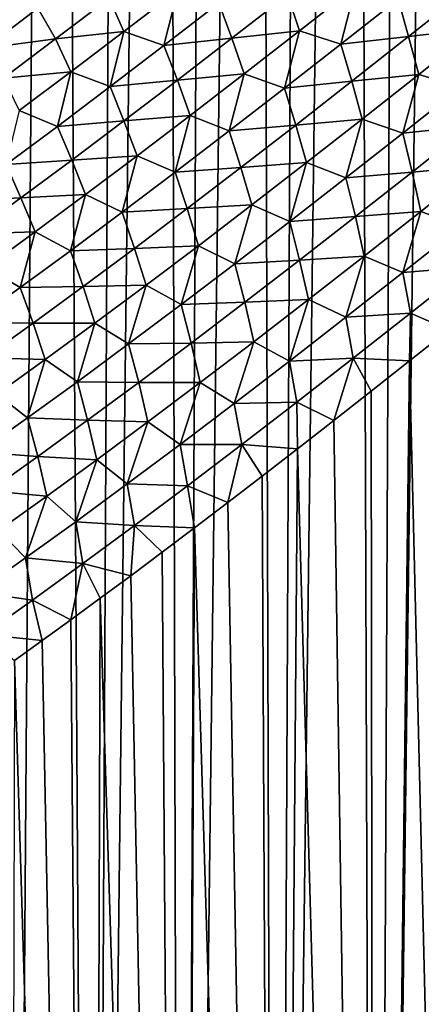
# Model space of a CAD drawing. Header units: metres. Extents: x -105 to 105, y -72 to 59.
# Tile 254 of 414: x -18 to -14, y -24 to -14. Entities that reach past the tile are written whole.
import ezdxf

# ---------------------------------------------------------------- set-up
doc = ezdxf.new("R2010")
doc.units = ezdxf.units.M
doc.layers.add('solid_509431_AD150_SW0001', color=7, linetype='CONTINUOUS')

msp = doc.modelspace()

# ---------------------------------------------------------------- linework, layer by layer
at = {"layer": 'solid_509431_AD150_SW0001'}
for points in [[(-18.081575, 0, -20.464663), (-17.529364, 16.249994, -21.140314), (-17.982124, -45.799999, -20.590265)], [(-17.529364, 16.249994, -21.140314), (-17.149771, -45.799999, -21.575972), (-17.982124, -45.799999, -20.590265)], [(-17.529364, 16.249994, -21.140314), (-16.835339, 16.25, -21.920717), (-17.149771, -45.799999, -21.575972)], [(-16.835339, 16.25, -21.920717), (-16.421524, 16.249998, -22.353836), (-17.149771, -45.799999, -21.575972)], [(-16.421524, 16.249998, -22.353836), (-16.263456, -45.799999, -22.513456), (-17.149771, -45.799999, -21.575972)], [(-16.421524, 16.249998, -22.353836), (-15.975418, 16.25, -22.79648), (-16.263456, -45.799999, -22.513456)], [(-15.510805, 16.25, -23.232782), (-15.325972, -45.799999, -23.399771), (-16.263456, -45.799999, -22.513456)], [(-15.975418, 16.25, -22.79648), (-15.510805, 16.25, -23.232782), (-16.263456, -45.799999, -22.513456)], [(-15.510805, 16.25, -23.232782), (-15.03689, 16.25, -23.653791), (-15.325972, -45.799999, -23.399771)], [(-14.551588, 16.25, -24.06155), (-14.340265, -45.799999, -24.232124), (-15.325972, -45.799999, -23.399771)], [(-15.03689, 16.25, -23.653791), (-14.551588, 16.25, -24.06155), (-15.325972, -45.799999, -23.399771)], [(-14.551588, 16.25, -24.06155), (-14.054948, 16.25, -24.455999), (-14.340265, -45.799999, -24.232124)], [(-13.547767, 16.25, -24.8365), (-13.30944, -45.799999, -25.0079), (-14.340265, -45.799999, -24.232124)], [(-14.054948, 16.25, -24.455999), (-13.547767, 16.25, -24.8365), (-14.340265, -45.799999, -24.232124)], [(-17.953646, -13.71741, 10.785604), (-18.211416, -14.348663, 10.246395), (-17.686472, -13.952106, 10.743439)], [(-16.297791, -13.771561, 11.464484), (-16.979429, -13.852661, 11.114694), (-16.834255, -14.184883, 11.003423)], [(-16.297791, -13.771561, 11.464484), (-16.834255, -14.184883, 11.003423), (-16.434568, -14.323615, 11.133983)], [(-16.297791, -13.771561, 11.464484), (-16.434568, -14.323615, 11.133983), (-15.887816, -13.900914, 11.595568)], [(-15.207553, -13.819972, 11.953674), (-15.088761, -14.178905, 11.881884), (-14.531595, -13.74083, 12.305428)], [(-14.531595, -13.74083, 12.305428), (-15.088761, -14.178905, 11.881884), (-14.67666, -14.30925, 12.053521)], [(-14.531595, -13.74083, 12.305428), (-14.67666, -14.30925, 12.053521), (-14.107533, -13.860021, 12.474938)], [(-14.107533, -13.860021, 12.474938), (-14.003411, -14.23362, 12.427266), (-13.429292, -13.777073, 12.828483)], [(-13.429292, -13.777073, 12.828483), (-14.003411, -14.23362, 12.427266), (-13.332471, -14.157799, 12.79239)], [(-17.686472, -13.952106, 10.743439), (-17.51082, -14.258298, 10.635626), (-16.979429, -13.852661, 11.114694)], [(-16.834255, -14.184883, 11.003423), (-16.979429, -13.852661, 11.114694), (-17.51082, -14.258298, 10.635626)], [(-15.887816, -13.900914, 11.595568), (-16.434568, -14.323615, 11.133983), (-15.759662, -14.250573, 11.511058)], [(-15.887816, -13.900914, 11.595568), (-15.759662, -14.250573, 11.511058), (-15.207553, -13.819972, 11.953674)], [(-15.207553, -13.819972, 11.953674), (-15.759662, -14.250573, 11.511058), (-15.088761, -14.178905, 11.881884)], [(-14.107533, -13.860021, 12.474938), (-14.67666, -14.30925, 12.053521), (-14.003411, -14.23362, 12.427266)], [(-17.686472, -13.952106, 10.743439), (-18.211416, -14.348663, 10.246395), (-17.51082, -14.258298, 10.635626)], [(-16.834255, -14.184883, 11.003423), (-17.51082, -14.258298, 10.635626), (-17.359501, -14.584732, 10.522811)], [(-16.834255, -14.184883, 11.003423), (-17.359501, -14.584732, 10.522811), (-16.970053, -14.732792, 10.652282)], [(-16.834255, -14.184883, 11.003423), (-16.970053, -14.732792, 10.652282), (-16.434568, -14.323615, 11.133983)], [(-15.759662, -14.250573, 11.511058), (-15.63623, -14.605399, 11.438563), (-15.088761, -14.178905, 11.881884)], [(-15.088761, -14.178905, 11.881884), (-15.63623, -14.605399, 11.438563), (-15.236169, -14.746997, 11.611712)], [(-15.088761, -14.178905, 11.881884), (-15.236169, -14.746997, 11.611712), (-14.67666, -14.30925, 12.053521)], [(-14.003411, -14.23362, 12.427266), (-13.90312, -14.611562, 12.391556), (-13.332471, -14.157799, 12.79239)], [(-13.332471, -14.157799, 12.79239), (-13.90312, -14.611562, 12.391556), (-13.484226, -14.737879, 12.598633)], [(-18.211416, -14.348663, 10.246395), (-18.030214, -14.649498, 10.136847), (-17.51082, -14.258298, 10.635626)], [(-17.359501, -14.584732, 10.522811), (-17.51082, -14.258298, 10.635626), (-18.030214, -14.649498, 10.136847)], [(-16.434568, -14.323615, 11.133983), (-16.3013, -14.668638, 11.048486), (-15.759662, -14.250573, 11.511058)], [(-15.759662, -14.250573, 11.511058), (-16.3013, -14.668638, 11.048486), (-15.63623, -14.605399, 11.438563)], [(-14.67666, -14.30925, 12.053521), (-14.568697, -14.679648, 12.005869), (-14.003411, -14.23362, 12.427266)], [(-14.003411, -14.23362, 12.427266), (-14.568697, -14.679648, 12.005869), (-13.90312, -14.611562, 12.391556)], [(-16.434568, -14.323615, 11.133983), (-16.970053, -14.732792, 10.652282), (-16.3013, -14.668638, 11.048486)], [(-14.67666, -14.30925, 12.053521), (-15.236169, -14.746997, 11.611712), (-14.568697, -14.679648, 12.005869)], [(-17.359501, -14.584732, 10.522811), (-18.030214, -14.649498, 10.136847), (-17.872732, -14.970121, 10.022785)], [(-17.359501, -14.584732, 10.522811), (-17.872732, -14.970121, 10.022785), (-17.493462, -15.127437, 10.150583)], [(-17.359501, -14.584732, 10.522811), (-17.493462, -15.127437, 10.150583), (-16.970053, -14.732792, 10.652282)], [(-16.970053, -14.732792, 10.652282), (-16.83172, -15.07322, 10.566014), (-16.3013, -14.668638, 11.048486)], [(-16.3013, -14.668638, 11.048486), (-16.83172, -15.07322, 10.566014), (-16.173306, -15.019424, 10.97547)], [(-16.3013, -14.668638, 11.048486), (-16.173306, -15.019424, 10.97547), (-15.63623, -14.605399, 11.438563)], [(-15.63623, -14.605399, 11.438563), (-16.173306, -15.019424, 10.97547), (-15.785356, -15.17236, 11.14948)], [(-15.63623, -14.605399, 11.438563), (-15.785356, -15.17236, 11.14948), (-15.236169, -14.746997, 11.611712)], [(-15.236169, -14.746997, 11.611712), (-15.124496, -15.114322, 11.564214), (-14.568697, -14.679648, 12.005869)], [(-14.568697, -14.679648, 12.005869), (-15.124496, -15.114322, 11.564214), (-14.465086, -15.054954, 11.970657)], [(-14.568697, -14.679648, 12.005869), (-14.465086, -15.054954, 11.970657), (-13.90312, -14.611562, 12.391556)], [(-13.90312, -14.611562, 12.391556), (-14.465086, -15.054954, 11.970657), (-14.059724, -15.194117, 12.181565)], [(-13.90312, -14.611562, 12.391556), (-14.059724, -15.194117, 12.181565), (-13.484226, -14.737879, 12.598633)], [(-16.970053, -14.732792, 10.652282), (-17.493462, -15.127437, 10.150583), (-16.83172, -15.07322, 10.566014)], [(-15.236169, -14.746997, 11.611712), (-15.785356, -15.17236, 11.14948), (-15.124496, -15.114322, 11.564214)], [(-13.484226, -14.737879, 12.598633), (-14.059724, -15.194117, 12.181565), (-13.394986, -15.127314, 12.586172)], [(-17.872732, -14.970121, 10.022785), (-18.003935, -15.506483, 9.629071), (-17.493462, -15.127437, 10.150583)], [(-17.493462, -15.127437, 10.150583), (-17.350128, -15.463321, 10.06376), (-16.83172, -15.07322, 10.566014)], [(-16.83172, -15.07322, 10.566014), (-17.350128, -15.463321, 10.06376), (-16.699249, -15.420046, 10.492656)], [(-16.83172, -15.07322, 10.566014), (-16.699249, -15.420046, 10.492656), (-16.173306, -15.019424, 10.97547)], [(-16.173306, -15.019424, 10.97547), (-16.699249, -15.420046, 10.492656), (-16.323473, -15.584388, 10.666843)], [(-16.173306, -15.019424, 10.97547), (-16.323473, -15.584388, 10.666843), (-15.785356, -15.17236, 11.14948)], [(-15.124496, -15.114322, 11.564214), (-15.017732, -15.487153, 11.529603), (-14.465086, -15.054954, 11.970657)], [(-14.465086, -15.054954, 11.970657), (-15.017732, -15.487153, 11.529603), (-14.626087, -15.639373, 11.743643)], [(-14.465086, -15.054954, 11.970657), (-14.626087, -15.639373, 11.743643), (-14.059724, -15.194117, 12.181565)], [(-17.493462, -15.127437, 10.150583), (-18.003935, -15.506483, 9.629071), (-17.350128, -15.463321, 10.06376)], [(-15.785356, -15.17236, 11.14948), (-16.323473, -15.584388, 10.666843), (-15.670119, -15.536753, 11.102259)], [(-15.785356, -15.17236, 11.14948), (-15.670119, -15.536753, 11.102259), (-15.124496, -15.114322, 11.564214)], [(-15.124496, -15.114322, 11.564214), (-15.670119, -15.536753, 11.102259), (-15.017732, -15.487153, 11.529603)], [(-14.059724, -15.194117, 12.181565), (-13.968008, -15.581861, 12.170467), (-13.394986, -15.127314, 12.586172)], [(-13.394986, -15.127314, 12.586172), (-13.968008, -15.581861, 12.170467), (-13.310871, -15.522304, 12.585798)], [(-14.059724, -15.194117, 12.181565), (-14.626087, -15.639373, 11.743643), (-13.968008, -15.581861, 12.170467)], [(-18.003935, -15.506483, 9.629071), (-17.855663, -15.837886, 9.541905), (-17.350128, -15.463321, 10.06376)], [(-17.350128, -15.463321, 10.06376), (-17.855663, -15.837886, 9.541905), (-17.213274, -15.806277, 9.990229)], [(-17.350128, -15.463321, 10.06376), (-17.213274, -15.806277, 9.990229), (-16.699249, -15.420046, 10.492656)], [(-16.699249, -15.420046, 10.492656), (-17.213274, -15.806277, 9.990229), (-16.849722, -15.98207, 10.163876)], [(-16.699249, -15.420046, 10.492656), (-16.849722, -15.98207, 10.163876), (-16.323473, -15.584388, 10.666843)], [(-18.003935, -15.506483, 9.629071), (-18.500536, -15.868799, 9.088005), (-17.855663, -15.837886, 9.541905)], [(-16.323473, -15.584388, 10.666843), (-16.20483, -15.945999, 10.620007), (-15.670119, -15.536753, 11.102259)], [(-15.670119, -15.536753, 11.102259), (-16.20483, -15.945999, 10.620007), (-15.560381, -15.907286, 11.068334)], [(-15.670119, -15.536753, 11.102259), (-15.560381, -15.907286, 11.068334), (-15.017732, -15.487153, 11.529603)], [(-15.017732, -15.487153, 11.529603), (-15.560381, -15.907286, 11.068334), (-15.182634, -16.072767, 11.284761)], [(-15.017732, -15.487153, 11.529603), (-15.182634, -16.072767, 11.284761), (-14.626087, -15.639373, 11.743643)], [(-13.968008, -15.581861, 12.170467), (-13.881925, -15.975716, 12.171875), (-13.310871, -15.522304, 12.585798)], [(-13.310871, -15.522304, 12.585798), (-13.881925, -15.975716, 12.171875), (-13.482101, -16.122286, 12.420403)], [(-16.323473, -15.584388, 10.666843), (-16.849722, -15.98207, 10.163876), (-16.20483, -15.945999, 10.620007)], [(-14.626087, -15.639373, 11.743643), (-15.182634, -16.072767, 11.284761), (-14.532126, -16.02566, 11.733959)], [(-14.626087, -15.639373, 11.743643), (-14.532126, -16.02566, 11.733959), (-13.968008, -15.581861, 12.170467)], [(-13.968008, -15.581861, 12.170467), (-14.532126, -16.02566, 11.733959), (-13.881925, -15.975716, 12.171875)], [(-18.500536, -15.868799, 9.088005), (-18.347408, -16.195801, 9.000701), (-17.855663, -15.837886, 9.541905)], [(-17.855663, -15.837886, 9.541905), (-18.347408, -16.195801, 9.000701), (-17.714537, -16.177076, 9.468359)], [(-17.855663, -15.837886, 9.541905), (-17.714537, -16.177076, 9.468359), (-17.213274, -15.806277, 9.990229)], [(-17.213274, -15.806277, 9.990229), (-17.714537, -16.177076, 9.468359), (-17.363249, -16.364342, 9.640709)], [(-17.213274, -15.806277, 9.990229), (-17.363249, -16.364342, 9.640709), (-16.849722, -15.98207, 10.163876)], [(-16.849722, -15.98207, 10.163876), (-16.727842, -16.341066, 10.117511), (-16.20483, -15.945999, 10.620007)], [(-16.20483, -15.945999, 10.620007), (-16.727842, -16.341066, 10.117511), (-16.09231, -16.314425, 10.586831)], [(-16.20483, -15.945999, 10.620007), (-16.09231, -16.314425, 10.586831), (-15.560381, -15.907286, 11.068334)], [(-15.560381, -15.907286, 11.068334), (-16.09231, -16.314425, 10.586831), (-15.728639, -16.493357, 10.804852)], [(-15.560381, -15.907286, 11.068334), (-15.728639, -16.493357, 10.804852), (-15.182634, -16.072767, 11.284761)], [(-16.849722, -15.98207, 10.163876), (-17.363249, -16.364342, 9.640709), (-16.727842, -16.341066, 10.117511)], [(-15.182634, -16.072767, 11.284761), (-15.086678, -16.457842, 11.276515), (-14.532126, -16.02566, 11.733959)], [(-14.532126, -16.02566, 11.733959), (-15.086678, -16.457842, 11.276515), (-14.444339, -16.418642, 11.737164)], [(-14.532126, -16.02566, 11.733959), (-14.444339, -16.418642, 11.737164), (-13.881925, -15.975716, 12.171875)], [(-13.881925, -15.975716, 12.171875), (-14.444339, -16.418642, 11.737164), (-14.059845, -16.580009, 11.990586)], [(-13.881925, -15.975716, 12.171875), (-14.059845, -16.580009, 11.990586), (-13.482101, -16.122286, 12.420403)], [(-15.182634, -16.072767, 11.284761), (-15.728639, -16.493357, 10.804852), (-15.086678, -16.457842, 11.276515)], [(-13.482101, -16.122286, 12.420403), (-14.059845, -16.580009, 11.990586), (-13.408341, -16.52906, 12.446442)], [(-18.347408, -16.195801, 9.000701), (-18.202122, -16.531343, 8.927286), (-17.714537, -16.177076, 9.468359)], [(-17.714537, -16.177076, 9.468359), (-18.202122, -16.531343, 8.927286), (-17.863129, -16.730082, 9.097539)], [(-17.714537, -16.177076, 9.468359), (-17.863129, -16.730082, 9.097539), (-17.363249, -16.364342, 9.640709)], [(-17.363249, -16.364342, 9.640709), (-17.238312, -16.720903, 9.594877), (-16.727842, -16.341066, 10.117511)], [(-16.727842, -16.341066, 10.117511), (-17.238312, -16.720903, 9.594877), (-16.612747, -16.707584, 10.085121)], [(-16.727842, -16.341066, 10.117511), (-16.612747, -16.707584, 10.085121), (-16.09231, -16.314425, 10.586831)], [(-16.09231, -16.314425, 10.586831), (-16.612747, -16.707584, 10.085121), (-16.263321, -16.900141, 10.303887)], [(-16.09231, -16.314425, 10.586831), (-16.263321, -16.900141, 10.303887), (-15.728639, -16.493357, 10.804852)], [(-17.363249, -16.364342, 9.640709), (-17.863129, -16.730082, 9.097539), (-17.238312, -16.720903, 9.594877)], [(-15.086678, -16.457842, 11.276515), (-14.997466, -16.850231, 11.281502), (-14.444339, -16.418642, 11.737164)], [(-14.444339, -16.418642, 11.737164), (-14.997466, -16.850231, 11.281502), (-14.628597, -17.026726, 11.538987)], [(-14.444339, -16.418642, 11.737164), (-14.628597, -17.026726, 11.538987), (-14.059845, -16.580009, 11.990586)], [(-18.202122, -16.531343, 8.927286), (-18.348373, -17.078114, 8.534648), (-17.863129, -16.730082, 9.097539)], [(-15.728639, -16.493357, 10.804852), (-16.263321, -16.900141, 10.303887), (-15.630949, -16.877483, 10.798036)], [(-15.728639, -16.493357, 10.804852), (-15.630949, -16.877483, 10.798036), (-15.086678, -16.457842, 11.276515)], [(-15.086678, -16.457842, 11.276515), (-15.630949, -16.877483, 10.798036), (-14.997466, -16.850231, 11.281502)], [(-14.059845, -16.580009, 11.990586), (-13.985306, -16.986946, 12.019191), (-13.408341, -16.52906, 12.446442)], [(-13.408341, -16.52906, 12.446442), (-13.985306, -16.986946, 12.019191), (-13.60204, -17.150328, 12.29682)], [(-14.059845, -16.580009, 11.990586), (-14.628597, -17.026726, 11.538987), (-13.985306, -16.986946, 12.019191)], [(-17.863129, -16.730082, 9.097539), (-18.348373, -17.078114, 8.534648), (-17.735329, -17.084404, 9.052277)], [(-17.863129, -16.730082, 9.097539), (-17.735329, -17.084404, 9.052277), (-17.238312, -16.720903, 9.594877)], [(-17.238312, -16.720903, 9.594877), (-17.735329, -17.084404, 9.052277), (-17.120857, -17.085732, 9.56328)], [(-17.238312, -16.720903, 9.594877), (-17.120857, -17.085732, 9.56328), (-16.612747, -16.707584, 10.085121)], [(-16.612747, -16.707584, 10.085121), (-17.120857, -17.085732, 9.56328), (-16.785837, -17.292063, 9.781885)], [(-16.612747, -16.707584, 10.085121), (-16.785837, -17.292063, 9.781885), (-16.263321, -16.900141, 10.303887)], [(-16.263321, -16.900141, 10.303887), (-16.785837, -17.292063, 9.781885), (-16.164175, -17.283596, 10.298453)], [(-16.263321, -16.900141, 10.303887), (-16.164175, -17.283596, 10.298453), (-15.630949, -16.877483, 10.798036)], [(-15.630949, -16.877483, 10.798036), (-16.164175, -17.283596, 10.298453), (-15.540609, -17.269577, 10.804749)], [(-15.630949, -16.877483, 10.798036), (-15.540609, -17.269577, 10.804749), (-14.997466, -16.850231, 11.281502)], [(-14.997466, -16.850231, 11.281502), (-15.540609, -17.269577, 10.804749), (-15.187664, -17.461517, 11.065402)], [(-14.997466, -16.850231, 11.281502), (-15.187664, -17.461517, 11.065402), (-14.628597, -17.026726, 11.538987)], [(-14.628597, -17.026726, 11.538987), (-15.187664, -17.461517, 11.065402), (-14.553627, -17.43417, 11.570079)], [(-14.628597, -17.026726, 11.538987), (-14.553627, -17.43417, 11.570079), (-13.985306, -16.986946, 12.019191)], [(-13.985306, -16.986946, 12.019191), (-14.553627, -17.43417, 11.570079), (-13.993264, -17.46073, 12.003453)], [(-13.985306, -16.986946, 12.019191), (-13.993264, -17.46073, 12.003453), (-13.60204, -17.150328, 12.29682)], [(-18.348373, -17.078114, 8.534648), (-18.217922, -17.430408, 8.489958), (-17.735329, -17.084404, 9.052277)], [(-17.735329, -17.084404, 9.052277), (-18.217922, -17.430408, 8.489958), (-17.615744, -17.447775, 9.021442)], [(-17.735329, -17.084404, 9.052277), (-17.615744, -17.447775, 9.021442), (-17.120857, -17.085732, 9.56328)], [(-17.120857, -17.085732, 9.56328), (-17.615744, -17.447775, 9.021442), (-17.295284, -17.668007, 9.238914)], [(-17.120857, -17.085732, 9.56328), (-17.295284, -17.668007, 9.238914), (-16.785837, -17.292063, 9.781885)], [(-13.60204, -17.150328, 12.29682), (-13.993264, -17.46073, 12.003453), (-13.30944, -45.799999, 12.5079)], [(-16.785837, -17.292063, 9.781885), (-17.295284, -17.668007, 9.238914), (-16.685526, -17.675138, 9.777742)], [(-16.785837, -17.292063, 9.781885), (-16.685526, -17.675138, 9.777742), (-16.164175, -17.283596, 10.298453)], [(-16.164175, -17.283596, 10.298453), (-16.685526, -17.675138, 9.777742), (-16.073017, -17.675707, 10.306797)], [(-16.164175, -17.283596, 10.298453), (-16.073017, -17.675707, 10.306797), (-15.540609, -17.269577, 10.804749)], [(-15.540609, -17.269577, 10.804749), (-16.073017, -17.675707, 10.306797), (-15.736291, -17.883402, 10.569647)], [(-15.540609, -17.269577, 10.804749), (-15.736291, -17.883402, 10.569647), (-15.187664, -17.461517, 11.065402)], [(-18.217922, -17.430408, 8.489958), (-18.096457, -17.792572, 8.459819), (-17.615744, -17.447775, 9.021442)], [(-17.615744, -17.447775, 9.021442), (-18.096457, -17.792572, 8.459819), (-17.790691, -18.026794, 8.675114)], [(-17.615744, -17.447775, 9.021442), (-17.790691, -18.026794, 8.675114), (-17.295284, -17.668007, 9.238914)], [(-15.187664, -17.461517, 11.065402), (-15.736291, -17.883402, 10.569647), (-15.112627, -17.869839, 11.098852)], [(-15.187664, -17.461517, 11.065402), (-15.112627, -17.869839, 11.098852), (-14.553627, -17.43417, 11.570079)], [(-14.553627, -17.43417, 11.570079), (-15.112627, -17.869839, 11.098852), (-14.745593, -18.052515, 11.401274)], [(-14.553627, -17.43417, 11.570079), (-14.745593, -18.052515, 11.401274), (-14.374451, -17.761473, 11.704809)], [(-14.553627, -17.43417, 11.570079), (-14.374451, -17.761473, 11.704809), (-13.993264, -17.46073, 12.003453)], [(-13.993264, -17.46073, 12.003453), (-14.374451, -17.761473, 11.704809), (-14.340265, -45.799999, 11.732124)], [(-13.993264, -17.46073, 12.003453), (-14.340265, -45.799999, 11.732124), (-13.30944, -45.799999, 12.5079)], [(-17.295284, -17.668007, 9.238914), (-17.790691, -18.026794, 8.675114), (-17.194115, -18.051008, 9.235924)], [(-17.295284, -17.668007, 9.238914), (-17.194115, -18.051008, 9.235924), (-16.685526, -17.675138, 9.777742)], [(-16.685526, -17.675138, 9.777742), (-17.194115, -18.051008, 9.235924), (-16.593878, -18.067595, 9.787567)], [(-16.685526, -17.675138, 9.777742), (-16.593878, -18.067595, 9.787567), (-16.073017, -17.675707, 10.306797)], [(-16.073017, -17.675707, 10.306797), (-16.593878, -18.067595, 9.787567), (-16.273664, -18.291334, 10.051564)], [(-16.073017, -17.675707, 10.306797), (-16.273664, -18.291334, 10.051564), (-15.736291, -17.883402, 10.569647)], [(-18.096457, -17.792572, 8.459819), (-18.271032, -18.367199, 8.090718), (-17.790691, -18.026794, 8.675114)], [(-14.374451, -17.761473, 11.704809), (-14.745593, -18.052515, 11.401274), (-14.340265, -45.799999, 11.732124)], [(-15.736291, -17.883402, 10.569647), (-16.273664, -18.291334, 10.051564), (-15.661572, -18.29299, 10.60527)], [(-15.736291, -17.883402, 10.569647), (-15.661572, -18.29299, 10.60527), (-15.112627, -17.869839, 11.098852)], [(-15.112627, -17.869839, 11.098852), (-15.661572, -18.29299, 10.60527), (-15.106748, -18.333897, 11.093188)], [(-15.112627, -17.869839, 11.098852), (-15.106748, -18.333897, 11.093188), (-14.745593, -18.052515, 11.401274)], [(-17.790691, -18.026794, 8.675114), (-18.271032, -18.367199, 8.090718), (-17.688984, -18.410046, 8.673081)], [(-17.790691, -18.026794, 8.675114), (-17.688984, -18.410046, 8.673081), (-17.194115, -18.051008, 9.235924)], [(-17.194115, -18.051008, 9.235924), (-17.688984, -18.410046, 8.673081), (-17.102314, -18.444147, 9.247025)], [(-17.194115, -18.051008, 9.235924), (-17.102314, -18.444147, 9.247025), (-16.593878, -18.067595, 9.787567)], [(-16.593878, -18.067595, 9.787567), (-17.102314, -18.444147, 9.247025), (-16.798897, -18.684196, 9.511032)], [(-16.593878, -18.067595, 9.787567), (-16.798897, -18.684196, 9.511032), (-16.273664, -18.291334, 10.051564)], [(-14.745593, -18.052515, 11.401274), (-15.106748, -18.333897, 11.093188), (-14.340265, -45.799999, 11.732124)], [(-16.273664, -18.291334, 10.051564), (-16.798897, -18.684196, 9.511032), (-16.199659, -18.702589, 10.089114)], [(-16.273664, -18.291334, 10.051564), (-16.199659, -18.702589, 10.089114), (-15.661572, -18.29299, 10.60527)], [(-15.661572, -18.29299, 10.60527), (-16.199659, -18.702589, 10.089114), (-15.79934, -18.8678, 10.46469)], [(-15.661572, -18.29299, 10.60527), (-15.79934, -18.8678, 10.46469), (-15.457977, -18.60564, 10.780882)], [(-15.661572, -18.29299, 10.60527), (-15.457977, -18.60564, 10.780882), (-15.106748, -18.333897, 11.093188)], [(-18.271032, -18.367199, 8.090718), (-18.169125, -18.751022, 8.089393), (-17.688984, -18.410046, 8.673081)], [(-17.688984, -18.410046, 8.673081), (-18.169125, -18.751022, 8.089393), (-17.597385, -18.804214, 8.685196)], [(-17.688984, -18.410046, 8.673081), (-17.597385, -18.804214, 8.685196), (-17.102314, -18.444147, 9.247025)], [(-15.106748, -18.333897, 11.093188), (-15.457977, -18.60564, 10.780882), (-15.325972, -45.799999, 10.89977)], [(-15.106748, -18.333897, 11.093188), (-15.325972, -45.799999, 10.89977), (-14.340265, -45.799999, 11.732124)], [(-17.102314, -18.444147, 9.247025), (-17.597385, -18.804214, 8.685196), (-17.311035, -19.060799, 8.947975)], [(-17.102314, -18.444147, 9.247025), (-17.311035, -19.060799, 8.947975), (-16.798897, -18.684196, 9.511032)], [(-15.457977, -18.60564, 10.780882), (-15.79934, -18.8678, 10.46469), (-15.325972, -45.799999, 10.89977)], [(-16.798897, -18.684196, 9.511032), (-17.311035, -19.060799, 8.947975), (-16.726021, -19.097527, 9.55019)], [(-16.798897, -18.684196, 9.511032), (-16.726021, -19.097527, 9.55019), (-16.199659, -18.702589, 10.089114)], [(-16.199659, -18.702589, 10.089114), (-16.726021, -19.097527, 9.55019), (-16.130894, -19.120388, 10.144947)], [(-16.199659, -18.702589, 10.089114), (-16.130894, -19.120388, 10.144947), (-15.79934, -18.8678, 10.46469)], [(-18.169125, -18.751022, 8.089393), (-18.078096, -19.146574, 8.102187), (-17.597385, -18.804214, 8.685196)], [(-17.597385, -18.804214, 8.685196), (-18.078096, -19.146574, 8.102187), (-17.809055, -19.419874, 8.362392)], [(-17.597385, -18.804214, 8.685196), (-17.809055, -19.419874, 8.362392), (-17.311035, -19.060799, 8.947975)], [(-15.79934, -18.8678, 10.46469), (-16.130894, -19.120388, 10.144947), (-15.325972, -45.799999, 10.89977)], [(-17.311035, -19.060799, 8.947975), (-17.809055, -19.419874, 8.362392), (-17.239714, -19.476618, 8.98835)], [(-17.311035, -19.060799, 8.947975), (-17.239714, -19.476618, 8.98835), (-16.726021, -19.097527, 9.55019)], [(-18.078096, -19.146574, 8.102187), (-18.291868, -19.760069, 7.754384), (-17.809055, -19.419874, 8.362392)], [(-16.726021, -19.097527, 9.55019), (-17.239714, -19.476618, 8.98835), (-16.764948, -19.597191, 9.495999)], [(-16.726021, -19.097527, 9.55019), (-16.764948, -19.597191, 9.495999), (-16.452738, -19.363514, 9.821944)], [(-16.726021, -19.097527, 9.55019), (-16.452738, -19.363514, 9.821944), (-16.130894, -19.120388, 10.144947)], [(-16.130894, -19.120388, 10.144947), (-16.452738, -19.363514, 9.821944), (-16.263456, -45.799999, 10.013456)], [(-16.130894, -19.120388, 10.144947), (-16.263456, -45.799999, 10.013456), (-15.325972, -45.799999, 10.89977)], [(-16.452738, -19.363514, 9.821944), (-16.764948, -19.597191, 9.495999), (-16.263456, -45.799999, 10.013456)], [(-17.809055, -19.419874, 8.362392), (-18.291868, -19.760069, 7.754384), (-17.739721, -19.838587, 8.403509)], [(-17.809055, -19.419874, 8.362392), (-17.739721, -19.838587, 8.403509), (-17.239714, -19.476618, 8.98835)], [(-17.239714, -19.476618, 8.98835), (-17.739721, -19.838587, 8.403509), (-17.361071, -20.036762, 8.836194)], [(-17.239714, -19.476618, 8.98835), (-17.361071, -20.036762, 8.836194), (-17.067696, -19.821598, 9.167321)], [(-17.239714, -19.476618, 8.98835), (-17.067696, -19.821598, 9.167321), (-16.764948, -19.597191, 9.495999)], [(-16.764948, -19.597191, 9.495999), (-17.067696, -19.821598, 9.167321), (-16.263456, -45.799999, 10.013456)], [(-18.291868, -19.760069, 7.754384), (-18.224953, -20.182072, 7.795671), (-17.739721, -19.838587, 8.403509)], [(-17.739721, -19.838587, 8.403509), (-18.224953, -20.182072, 7.795671), (-17.645245, -20.242861, 8.502808)], [(-17.739721, -19.838587, 8.403509), (-17.645245, -20.242861, 8.502808), (-17.361071, -20.036762, 8.836194)], [(-17.067696, -19.821598, 9.167321), (-17.361071, -20.036762, 8.836194), (-17.149771, -45.799999, 9.075972)], [(-17.067696, -19.821598, 9.167321), (-17.149771, -45.799999, 9.075972), (-16.263456, -45.799999, 10.013456)], [(-17.361071, -20.036762, 8.836194), (-17.645245, -20.242861, 8.502808), (-17.149771, -45.799999, 9.075972)], [(-18.224953, -20.182072, 7.795671), (-17.920328, -20.439947, 8.167416), (-17.645245, -20.242861, 8.502808)], [(-17.645245, -20.242861, 8.502808), (-17.920328, -20.439947, 8.167416), (-17.149771, -45.799999, 9.075972)], [(-17.920328, -20.439947, 8.167416), (-17.982124, -45.799999, 8.090265), (-17.149771, -45.799999, 9.075972)]]:
    msp.add_3dface(points, dxfattribs=at)

doc.saveas('drawing.dxf')
